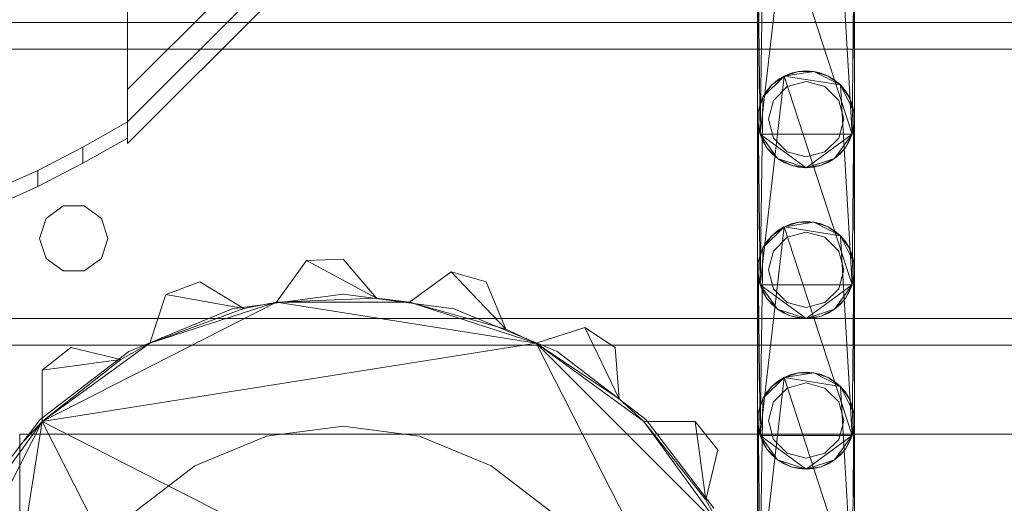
# Model space of a CAD drawing. Header units: millimetres. Extents: x -4395 to 65662, y -65530 to 6847.
# Tile 1007 of 1034: x 59951 to 60134, y 1407 to 1497. Entities that reach past the tile are written whole.
import ezdxf

# ---------------------------------------------------------------- set-up
doc = ezdxf.new("R2010")
doc.units = ezdxf.units.MM
doc.layers.add('lateral_secador', color=7, linetype='Continuous', lineweight=0)

msp = doc.modelspace()

# ---------------------------------------------------------------- linework, layer by layer
at = {"layer": 'lateral_secador'}
for p, q in [((60211.134, 1724), (59971.134, 1484)), ((60211.134, 1718), (59971.134, 1478)), ((60211.134, 1714), (59971.134, 1474)), ((59971.134, 1474), (59971.134, 1543)), ((60088.575, 1475.719), (60093.048, 1514.519)), ((60093.048, 1514.519), (60105.692, 1475.719)), ((60103.497, 1512.864), (60105.692, 1475.719)), ((60088.575, 1475.719), (60089.114, 1510.586)), ((60088.134, 1478.5), (60088.245, 1507.908)), ((60088.575, 1475.719), (60088.245, 1507.908)), ((60106.023, 1507.908), (60105.692, 1475.719)), ((60106.023, 1507.908), (60106.134, 1478.5)), ((60088.134, 1506.5), (60088.134, 1478.5)), ((60106.134, 1478.5), (60106.134, 1506.5)), ((59821.134, 1496.5), (60201.134, 1496.5)), ((59846.134, 1496.5), (60176.134, 1496.5)), ((59846.134, 1491.5), (60176.134, 1491.5)), ((60088.575, 1447.719), (60093.048, 1486.519)), ((60089.114, 1482.586), (60093.048, 1486.519)), ((60090.771, 1484.864), (60093.048, 1486.519)), ((60093.048, 1486.519), (60091.843, 1485.781)), ((60093.048, 1486.519), (60095.726, 1487.389)), ((60093.048, 1486.519), (60098.542, 1487.389)), ((60094.353, 1487.059), (60093.048, 1486.519)), ((60093.048, 1486.519), (60103.497, 1484.864)), ((60093.048, 1486.519), (60105.692, 1447.719)), ((60095.726, 1487.389), (60094.353, 1487.059)), ((60097.134, 1487.5), (60095.726, 1487.389)), ((60095.726, 1487.389), (60098.542, 1487.389)), ((60098.542, 1487.389), (60097.134, 1487.5)), ((60098.542, 1487.389), (60101.22, 1486.519)), ((60099.915, 1487.059), (60098.542, 1487.389)), ((60098.542, 1487.389), (60103.497, 1484.864)), ((60101.22, 1486.519), (60099.915, 1487.059)), ((60101.22, 1486.519), (60103.497, 1484.864)), ((60102.425, 1485.781), (60101.22, 1486.519)), ((60089.114, 1482.586), (60090.771, 1484.864)), ((60090.771, 1484.864), (60089.853, 1483.79)), ((60091.843, 1485.781), (60090.771, 1484.864)), ((60097.134, 1485.5), (60093.634, 1484.562)), ((60100.634, 1484.562), (60097.134, 1485.5)), ((60103.497, 1484.864), (60102.425, 1485.781)), ((60103.497, 1484.864), (60105.153, 1482.586)), ((60104.415, 1483.79), (60103.497, 1484.864)), ((60103.497, 1484.864), (60106.023, 1479.908)), ((60103.497, 1484.864), (60105.692, 1447.719)), ((59971.134, 1484), (59971.134, 1478)), ((60089.853, 1483.79), (60089.114, 1482.586)), ((60093.634, 1484.562), (60091.072, 1482)), ((60103.196, 1482), (60100.634, 1484.562)), ((60105.153, 1482.586), (60104.415, 1483.79)), ((60088.245, 1479.908), (60089.114, 1482.586)), ((60088.575, 1481.281), (60088.245, 1479.908)), ((60089.114, 1482.586), (60088.575, 1481.281)), ((60088.575, 1447.719), (60089.114, 1482.586)), ((60091.072, 1482), (60090.134, 1478.5)), ((60104.134, 1478.5), (60103.196, 1482)), ((60105.153, 1482.586), (60106.023, 1479.908)), ((60105.692, 1481.281), (60105.153, 1482.586)), ((60106.023, 1479.908), (60105.692, 1481.281)), ((60088.134, 1450.5), (60088.245, 1479.908)), ((60088.245, 1479.908), (60088.134, 1478.5)), ((60088.575, 1447.719), (60088.245, 1479.908)), ((60106.023, 1479.908), (60105.692, 1447.719)), ((60106.023, 1479.908), (60106.134, 1450.5)), ((60106.134, 1478.5), (60106.023, 1479.908)), ((59971.134, 1478), (59962.801, 1473.341)), ((59971.134, 1478), (59971.134, 1474)), ((59971.134, 1475), (59971.134, 1478)), ((60088.134, 1478.5), (60088.134, 1450.5)), ((60088.575, 1475.719), (60088.134, 1478.5)), ((60088.134, 1478.5), (60088.245, 1477.092)), ((60090.134, 1478.5), (60091.072, 1475)), ((60103.196, 1475), (60104.134, 1478.5)), ((60106.134, 1478.5), (60105.692, 1475.719)), ((60106.023, 1477.092), (60106.134, 1478.5)), ((60106.134, 1450.5), (60106.134, 1478.5)), ((60088.245, 1477.092), (60088.575, 1475.719)), ((60089.853, 1473.21), (60088.575, 1475.719)), ((60088.575, 1475.719), (60089.114, 1474.414)), ((60091.843, 1471.219), (60088.575, 1475.719)), ((60097.134, 1469.5), (60088.575, 1475.719)), ((60105.692, 1475.719), (60088.575, 1475.719)), ((60105.692, 1475.719), (60097.134, 1469.5)), ((60105.692, 1475.719), (60102.425, 1471.219)), ((60105.692, 1475.719), (60104.415, 1473.21)), ((60105.153, 1474.414), (60105.692, 1475.719)), ((60105.692, 1475.719), (60106.023, 1477.092)), ((59971.134, 1475), (59962.801, 1470.341)), ((60089.114, 1474.414), (60089.853, 1473.21)), ((60091.072, 1475), (60093.634, 1472.438)), ((60100.634, 1472.438), (60103.196, 1475)), ((60104.415, 1473.21), (60105.153, 1474.414)), ((59962.801, 1473.341), (59954.467, 1469)), ((59962.801, 1473.341), (59962.801, 1470.341)), ((60091.843, 1471.219), (60089.853, 1473.21)), ((60089.853, 1473.21), (60090.771, 1472.136)), ((60090.771, 1472.136), (60091.843, 1471.219)), ((60093.634, 1472.438), (60097.134, 1471.5)), ((60097.134, 1471.5), (60100.634, 1472.438)), ((60104.415, 1473.21), (60102.425, 1471.219)), ((60102.425, 1471.219), (60103.497, 1472.136)), ((60103.497, 1472.136), (60104.415, 1473.21)), ((59962.801, 1470.341), (59954.467, 1466)), ((60094.353, 1469.941), (60091.843, 1471.219)), ((60091.843, 1471.219), (60093.048, 1470.481)), ((60097.134, 1469.5), (60091.843, 1471.219)), ((60093.048, 1470.481), (60094.353, 1469.941)), ((60102.425, 1471.219), (60097.134, 1469.5)), ((60102.425, 1471.219), (60099.915, 1469.941)), ((60099.915, 1469.941), (60101.22, 1470.481)), ((60101.22, 1470.481), (60102.425, 1471.219)), ((59954.467, 1469), (59946.134, 1465.272)), ((59954.467, 1469), (59954.467, 1466)), ((60097.134, 1469.5), (60094.353, 1469.941)), ((60094.353, 1469.941), (60095.726, 1469.611)), ((60095.726, 1469.611), (60097.134, 1469.5)), ((60099.915, 1469.941), (60097.134, 1469.5)), ((60097.134, 1469.5), (60098.542, 1469.611)), ((60098.542, 1469.611), (60099.915, 1469.941)), ((59954.467, 1466), (59946.134, 1462.272)), ((59959.172, 1462.389), (59955.997, 1460.082)), ((59963.096, 1462.389), (59959.172, 1462.389)), ((59966.271, 1460.082), (59963.096, 1462.389)), ((59955.997, 1460.082), (59954.784, 1456.35)), ((59967.484, 1456.35), (59966.271, 1460.082)), ((60093.048, 1458.519), (60095.726, 1459.389)), ((60093.048, 1458.519), (60098.542, 1459.389)), ((60094.353, 1459.059), (60093.048, 1458.519)), ((60095.726, 1459.389), (60094.353, 1459.059)), ((60097.134, 1459.5), (60095.726, 1459.389)), ((60095.726, 1459.389), (60098.542, 1459.389)), ((60098.542, 1459.389), (60097.134, 1459.5)), ((60098.542, 1459.389), (60101.22, 1458.519)), ((60099.915, 1459.059), (60098.542, 1459.389)), ((60098.542, 1459.389), (60103.497, 1456.864)), ((60101.22, 1458.519), (60099.915, 1459.059)), ((60088.575, 1419.719), (60093.048, 1458.519)), ((60089.114, 1454.586), (60093.048, 1458.519)), ((60090.771, 1456.864), (60093.048, 1458.519)), ((60091.843, 1457.781), (60090.771, 1456.864)), ((60093.048, 1458.519), (60091.843, 1457.781)), ((60093.048, 1458.519), (60103.497, 1456.864)), ((60093.048, 1458.519), (60105.692, 1419.719)), ((60097.134, 1457.5), (60093.634, 1456.562)), ((60100.634, 1456.562), (60097.134, 1457.5)), ((60101.22, 1458.519), (60103.497, 1456.864)), ((60102.425, 1457.781), (60101.22, 1458.519)), ((60103.497, 1456.864), (60102.425, 1457.781)), ((59954.784, 1456.35), (59955.997, 1452.618)), ((59966.271, 1452.618), (59967.484, 1456.35)), ((60089.114, 1454.586), (60090.771, 1456.864)), ((60089.853, 1455.79), (60089.114, 1454.586)), ((60090.771, 1456.864), (60089.853, 1455.79)), ((60093.634, 1456.562), (60091.072, 1454)), ((60103.196, 1454), (60100.634, 1456.562)), ((60103.497, 1456.864), (60105.153, 1454.586)), ((60104.415, 1455.79), (60103.497, 1456.864)), ((60103.497, 1456.864), (60106.023, 1451.908)), ((60103.497, 1456.864), (60105.692, 1419.719)), ((60105.153, 1454.586), (60104.415, 1455.79)), ((60088.245, 1451.908), (60089.114, 1454.586)), ((60089.114, 1454.586), (60088.575, 1453.281)), ((60088.575, 1419.719), (60089.114, 1454.586)), ((60091.072, 1454), (60090.134, 1450.5)), ((60104.134, 1450.5), (60103.196, 1454)), ((60105.153, 1454.586), (60106.023, 1451.908)), ((60105.692, 1453.281), (60105.153, 1454.586)), ((59955.997, 1452.618), (59959.172, 1450.311)), ((59963.096, 1450.311), (59966.271, 1452.618)), ((60004.386, 1452.235), (59998.776, 1444.527)), ((60011.134, 1452.5), (60004.386, 1452.235)), ((60004.386, 1452.235), (60017.333, 1445.256)), ((60017.333, 1445.256), (60011.134, 1452.5)), ((60088.134, 1422.5), (60088.245, 1451.908)), ((60088.245, 1451.908), (60088.134, 1450.5)), ((60088.575, 1453.281), (60088.245, 1451.908)), ((60088.575, 1419.719), (60088.245, 1451.908)), ((60106.023, 1451.908), (60105.692, 1453.281)), ((60106.023, 1451.908), (60105.692, 1419.719)), ((60106.023, 1451.908), (60106.134, 1422.5)), ((60106.134, 1450.5), (60106.023, 1451.908)), ((59959.172, 1450.311), (59963.096, 1450.311)), ((60031.21, 1450.124), (60023.491, 1444.527)), ((60031.21, 1450.124), (60041.366, 1439.486)), ((60037.71, 1448.291), (60031.21, 1450.124)), ((60088.134, 1450.5), (60088.134, 1422.5)), ((60088.575, 1447.719), (60088.134, 1450.5)), ((60088.134, 1450.5), (60088.245, 1449.092)), ((60090.134, 1450.5), (60091.072, 1447)), ((60103.196, 1447), (60104.134, 1450.5)), ((60106.134, 1450.5), (60105.692, 1447.719)), ((60106.023, 1449.092), (60106.134, 1450.5)), ((60106.134, 1422.5), (60106.134, 1450.5)), ((59984.558, 1448.291), (59978.224, 1445.954)), ((59992.692, 1443.317), (59984.558, 1448.291)), ((60041.366, 1439.486), (60037.71, 1448.291)), ((60088.245, 1449.092), (60088.575, 1447.719)), ((60105.692, 1447.719), (60106.023, 1449.092)), ((60089.853, 1445.21), (60088.575, 1447.719)), ((60088.575, 1447.719), (60089.114, 1446.414)), ((60091.843, 1443.219), (60088.575, 1447.719)), ((60097.134, 1441.5), (60088.575, 1447.719)), ((60105.692, 1447.719), (60088.575, 1447.719)), ((60089.114, 1446.414), (60089.853, 1445.21)), ((60091.072, 1447), (60093.634, 1444.438)), ((60105.692, 1447.719), (60097.134, 1441.5)), ((60100.634, 1444.438), (60103.196, 1447)), ((60105.692, 1447.719), (60102.425, 1443.219)), ((60105.692, 1447.719), (60104.415, 1445.21)), ((60104.415, 1445.21), (60105.153, 1446.414)), ((60105.153, 1446.414), (60105.692, 1447.719)), ((59955.273, 1422.361), (59998.776, 1444.527)), ((59978.224, 1445.954), (59975.269, 1436.89)), ((59975.269, 1436.89), (59998.776, 1444.527)), ((59978.224, 1445.954), (59992.692, 1443.317)), ((60011.134, 1446), (59990.558, 1443.291)), ((59998.776, 1444.527), (59992.692, 1443.317)), ((59998.776, 1444.527), (60017.333, 1445.256)), ((59998.776, 1444.527), (60023.491, 1444.527)), ((59998.776, 1444.527), (60046.999, 1436.89)), ((60031.71, 1443.291), (60011.134, 1446)), ((60023.491, 1444.527), (60017.333, 1445.256)), ((60023.491, 1444.527), (60041.366, 1439.486)), ((60023.491, 1444.527), (60046.999, 1436.89)), ((60091.843, 1443.219), (60089.853, 1445.21)), ((60089.853, 1445.21), (60090.771, 1444.136)), ((60093.634, 1444.438), (60097.134, 1443.5)), ((60097.134, 1443.5), (60100.634, 1444.438)), ((60104.415, 1445.21), (60102.425, 1443.219)), ((60103.497, 1444.136), (60104.415, 1445.21)), ((59990.558, 1443.291), (59971.384, 1435.349)), ((59975.269, 1436.89), (59992.692, 1443.317)), ((60050.884, 1435.349), (60031.71, 1443.291)), ((60090.771, 1444.136), (60091.843, 1443.219)), ((60094.353, 1441.941), (60091.843, 1443.219)), ((60091.843, 1443.219), (60093.048, 1442.481)), ((60097.134, 1441.5), (60091.843, 1443.219)), ((60102.425, 1443.219), (60097.134, 1441.5)), ((60102.425, 1443.219), (60099.915, 1441.941)), ((60101.22, 1442.481), (60102.425, 1443.219)), ((60102.425, 1443.219), (60103.497, 1444.136)), ((59846.134, 1441.5), (60176.134, 1441.5)), ((60093.048, 1442.481), (60094.353, 1441.941)), ((60097.134, 1441.5), (60094.353, 1441.941)), ((60094.353, 1441.941), (60095.726, 1441.611)), ((60095.726, 1441.611), (60097.134, 1441.5)), ((60099.915, 1441.941), (60097.134, 1441.5)), ((60097.134, 1441.5), (60098.542, 1441.611)), ((60098.542, 1441.611), (60099.915, 1441.941)), ((60099.915, 1441.941), (60101.22, 1442.481)), ((60046.999, 1436.89), (60041.366, 1439.486)), ((60056.069, 1439.827), (60046.999, 1436.89)), ((60056.069, 1439.827), (60062.441, 1426.572)), ((60061.683, 1436.075), (60056.069, 1439.827)), ((59846.134, 1436.5), (60176.134, 1436.5)), ((59971.384, 1435.349), (59954.919, 1422.715)), ((59955.273, 1422.361), (59975.269, 1436.89)), ((59955.273, 1422.361), (60046.999, 1436.89)), ((59960.585, 1436.075), (59955.282, 1431.895)), ((59969.857, 1433.859), (59960.585, 1436.075)), ((59975.269, 1436.89), (59969.857, 1433.859)), ((60046.999, 1436.89), (60062.441, 1426.572)), ((60046.999, 1436.89), (60066.995, 1422.361)), ((60046.999, 1436.89), (60081.523, 1402.365)), ((60046.999, 1436.89), (60089.161, 1354.142)), ((60067.349, 1422.715), (60050.884, 1435.349)), ((60062.441, 1426.572), (60061.683, 1436.075)), ((59955.273, 1422.361), (59969.857, 1433.859)), ((59955.282, 1431.895), (59969.857, 1433.859)), ((59955.282, 1431.895), (59955.273, 1422.361)), ((60088.575, 1391.719), (60093.048, 1430.519)), ((60089.114, 1426.586), (60093.048, 1430.519)), ((60090.771, 1428.864), (60093.048, 1430.519)), ((60093.048, 1430.519), (60091.843, 1429.781)), ((60093.048, 1430.519), (60095.726, 1431.389)), ((60093.048, 1430.519), (60098.542, 1431.389)), ((60094.353, 1431.059), (60093.048, 1430.519)), ((60093.048, 1430.519), (60103.497, 1428.864)), ((60093.048, 1430.519), (60105.692, 1391.719)), ((60095.726, 1431.389), (60094.353, 1431.059)), ((60097.134, 1431.5), (60095.726, 1431.389)), ((60095.726, 1431.389), (60098.542, 1431.389)), ((60098.542, 1431.389), (60097.134, 1431.5)), ((60098.542, 1431.389), (60101.22, 1430.519)), ((60099.915, 1431.059), (60098.542, 1431.389)), ((60098.542, 1431.389), (60103.497, 1428.864)), ((60101.22, 1430.519), (60099.915, 1431.059)), ((60101.22, 1430.519), (60103.497, 1428.864)), ((60102.425, 1429.781), (60101.22, 1430.519)), ((60089.114, 1426.586), (60090.771, 1428.864)), ((60090.771, 1428.864), (60089.853, 1427.79)), ((60091.843, 1429.781), (60090.771, 1428.864)), ((60093.634, 1428.562), (60091.072, 1426)), ((60097.134, 1429.5), (60093.634, 1428.562)), ((60100.634, 1428.562), (60097.134, 1429.5)), ((60103.196, 1426), (60100.634, 1428.562)), ((60103.497, 1428.864), (60102.425, 1429.781)), ((60103.497, 1428.864), (60105.153, 1426.586)), ((60104.415, 1427.79), (60103.497, 1428.864)), ((60103.497, 1428.864), (60106.023, 1423.908)), ((60103.497, 1428.864), (60105.692, 1391.719)), ((60066.995, 1422.361), (60062.441, 1426.572)), ((60088.245, 1423.908), (60089.114, 1426.586)), ((60089.114, 1426.586), (60088.575, 1425.281)), ((60088.575, 1391.719), (60089.114, 1426.586)), ((60089.853, 1427.79), (60089.114, 1426.586)), ((60105.153, 1426.586), (60104.415, 1427.79)), ((60105.153, 1426.586), (60106.023, 1423.908)), ((60105.692, 1425.281), (60105.153, 1426.586)), ((60088.575, 1425.281), (60088.245, 1423.908)), ((60091.072, 1426), (60090.134, 1422.5)), ((60104.134, 1422.5), (60103.196, 1426)), ((60106.023, 1423.908), (60105.692, 1425.281)), ((59954.919, 1422.715), (59942.285, 1406.25)), ((60079.983, 1406.25), (60067.349, 1422.715)), ((60088.134, 1394.5), (60088.245, 1423.908)), ((60088.245, 1423.908), (60088.134, 1422.5)), ((60088.134, 1422.5), (60088.134, 1394.5)), ((60088.575, 1419.719), (60088.134, 1422.5)), ((60088.134, 1422.5), (60088.245, 1421.092)), ((60088.575, 1391.719), (60088.245, 1423.908)), ((60090.134, 1422.5), (60091.072, 1419)), ((60103.196, 1419), (60104.134, 1422.5)), ((60106.023, 1423.908), (60105.692, 1391.719)), ((60106.134, 1422.5), (60105.692, 1419.719)), ((60106.023, 1423.908), (60106.134, 1394.5)), ((60106.134, 1422.5), (60106.023, 1423.908)), ((60106.023, 1421.092), (60106.134, 1422.5)), ((60106.134, 1394.5), (60106.134, 1422.5)), ((59933.107, 1378.858), (59955.273, 1422.361)), ((59940.745, 1402.365), (59955.273, 1422.361)), ((59940.745, 1330.635), (59955.273, 1422.361)), ((59955.273, 1422.361), (59951.062, 1417.806)), ((59955.273, 1422.361), (60089.161, 1354.142)), ((60023.491, 1288.473), (59955.273, 1422.361)), ((60011.134, 1421.5), (59996.899, 1419.626)), ((60025.369, 1419.626), (60011.134, 1421.5)), ((60066.995, 1422.361), (60078.493, 1407.777)), ((60076.528, 1422.353), (60066.995, 1422.361)), ((60066.995, 1422.361), (60081.523, 1402.365)), ((60076.528, 1422.353), (60078.493, 1407.777)), ((60080.71, 1417.05), (60076.528, 1422.353)), ((60088.245, 1421.092), (60088.575, 1419.719)), ((60105.692, 1419.719), (60106.023, 1421.092)), ((59951.134, 1420), (60231.134, 1420)), ((59951.134, 1420), (59951.134, 1390)), ((59996.899, 1419.626), (59983.634, 1414.131)), ((60038.634, 1414.131), (60025.369, 1419.626)), ((60089.853, 1417.21), (60088.575, 1419.719)), ((60088.575, 1419.719), (60089.114, 1418.414)), ((60091.843, 1415.219), (60088.575, 1419.719)), ((60097.134, 1413.5), (60088.575, 1419.719)), ((60105.692, 1419.719), (60088.575, 1419.719)), ((60091.072, 1419), (60093.634, 1416.438)), ((60105.692, 1419.719), (60097.134, 1413.5)), ((60100.634, 1416.438), (60103.196, 1419)), ((60105.692, 1419.719), (60102.425, 1415.219)), ((60105.692, 1419.719), (60104.415, 1417.21)), ((60105.153, 1418.414), (60105.692, 1419.719)), ((60078.493, 1407.777), (60080.71, 1417.05)), ((60089.114, 1418.414), (60089.853, 1417.21)), ((60091.843, 1415.219), (60089.853, 1417.21)), ((60089.853, 1417.21), (60090.771, 1416.136)), ((60104.415, 1417.21), (60102.425, 1415.219)), ((60103.497, 1416.136), (60104.415, 1417.21)), ((60104.415, 1417.21), (60105.153, 1418.414)), ((60090.771, 1416.136), (60091.843, 1415.219)), ((60094.353, 1413.941), (60091.843, 1415.219)), ((60091.843, 1415.219), (60093.048, 1414.481)), ((60097.134, 1413.5), (60091.843, 1415.219)), ((60093.634, 1416.438), (60097.134, 1415.5)), ((60097.134, 1415.5), (60100.634, 1416.438)), ((60102.425, 1415.219), (60097.134, 1413.5)), ((60102.425, 1415.219), (60099.915, 1413.941)), ((60101.22, 1414.481), (60102.425, 1415.219)), ((60102.425, 1415.219), (60103.497, 1416.136)), ((59983.634, 1414.131), (59972.243, 1405.391)), ((60050.025, 1405.391), (60038.634, 1414.131)), ((60093.048, 1414.481), (60094.353, 1413.941)), ((60097.134, 1413.5), (60094.353, 1413.941)), ((60094.353, 1413.941), (60095.726, 1413.611)), ((60095.726, 1413.611), (60097.134, 1413.5)), ((60099.915, 1413.941), (60097.134, 1413.5)), ((60097.134, 1413.5), (60098.542, 1413.611)), ((60098.542, 1413.611), (60099.915, 1413.941)), ((60099.915, 1413.941), (60101.22, 1414.481)), ((60081.523, 1402.365), (60078.493, 1407.777))]:
    msp.add_line(p, q, dxfattribs=at)

doc.saveas('drawing.dxf')
